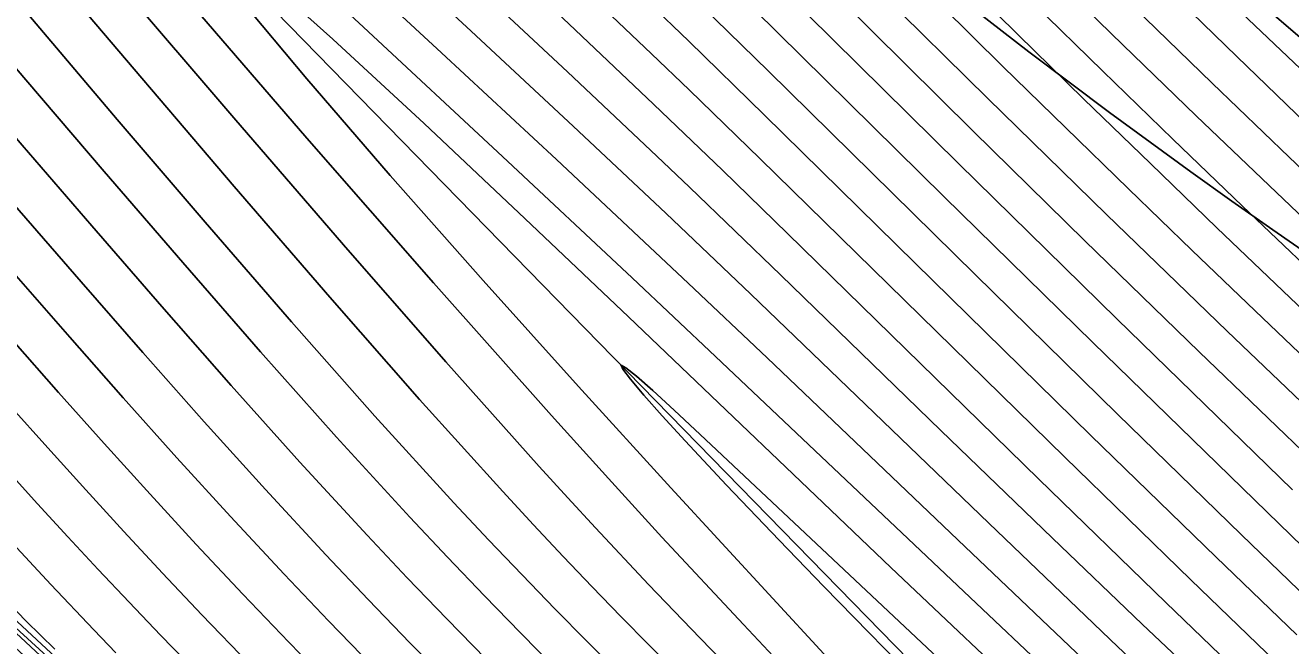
# Model space of a CAD drawing. Extents: x 2356077 to 2359823, y 225951 to 227822.
# Drawn here: x 2357941.73 to 2357969.97, y 226175.71 to 226189.55 of the extents above; entities that cross this region are included whole.
import ezdxf

# ---------------------------------------------------------------- set-up
doc = ezdxf.new("R2010")
doc.units = 0
for name, color, linetype in [('DTM Contours Major', 7, 'Continuous'), ('DTM Contours Minor', 7, 'Continuous'), ('Exist DTM Breakline', 7, 'Continuous'), ('Exist DTM Breakline Underwater', 7, 'Continuous'), ('Exist DTM Drainline', 7, 'Continuous')]:
    doc.layers.add(name, color=color, linetype=linetype)

msp = doc.modelspace()

# ---------------------------------------------------------------- linework, layer by layer
at = {"layer": 'DTM Contours Major'}
for points in [[(2357971.267, 226172.765), (2357969.197, 226174.731), (2357967.18, 226176.673), (2357964.346, 226179.428), (2357958.742, 226184.909), (2357957.294, 226186.312), (2357955.75, 226187.793), (2357953.86, 226189.583), (2357951.828, 226191.489), (2357945.328, 226197.555), (2357942.241, 226200.453), (2357938.525, 226203.958), (2357937.564, 226204.857), (2357935.116, 226207.132), (2357932.576, 226209.482), (2357930.011, 226211.867), (2357927.487, 226214.246), (2357925.073, 226216.575), (2357922.834, 226218.813)], [(2357971.497, 226188.149), (2357966.49, 226192.455), (2357964.305, 226194.352), (2357963.299, 226195.236), (2357961.952, 226196.433), (2357960.653, 226197.602), (2357959.397, 226198.747), (2357958.177, 226199.875), (2357956.985, 226200.988), (2357955.148, 226202.729), (2357953.813, 226204.011), (2357952.497, 226205.289), (2357951.16, 226206.599), (2357949.811, 226207.933), (2357948.457, 226209.281), (2357947.108, 226210.634), (2357944.765, 226213.003), (2357942.743, 226215.073), (2357941.222, 226216.646), (2357939.667, 226218.267)], [(2357970.004, 226179.186), (2357966.09, 226183), (2357962.561, 226186.462), (2357957.505, 226191.464), (2357955.511, 226193.421), (2357952.816, 226196.031), (2357950.057, 226198.699), (2357948.678, 226200.046), (2357947.312, 226201.395), (2357946.17, 226202.539), (2357941.633, 226207.134), (2357940.475, 226208.294), (2357937.591, 226211.143), (2357936.128, 226212.599), (2357934.668, 226214.085), (2357933.222, 226215.606), (2357931.803, 226217.17)], [(2357970.425, 226184.06), (2357968.894, 226185.52), (2357967.338, 226187.016), (2357965.774, 226188.531), (2357964.218, 226190.05), (2357962.688, 226191.559), (2357961.385, 226192.857), (2357960.113, 226194.134), (2357958.872, 226195.39), (2357957.661, 226196.624), (2357955.329, 226199.024), (2357953.918, 226200.489), (2357952.531, 226201.95), (2357951.839, 226202.689), (2357951.145, 226203.44), (2357949.874, 226204.839), (2357948.605, 226206.265), (2357947.356, 226207.697), (2357946.145, 226209.109), (2357944.991, 226210.478), (2357943.913, 226211.78), (2357942.845, 226213.097), (2357941.851, 226214.35), (2357940.134, 226216.553)], [(2357925.024, 226208.128), (2357927.503, 226205.192), (2357935.359, 226195.861), (2357939.092, 226191.454), (2357941.742, 226188.336), (2357943.49, 226186.291), (2357945.244, 226184.257), (2357946.981, 226182.27), (2357948.679, 226180.365), (2357950.314, 226178.578), (2357951.154, 226177.683), (2357951.975, 226176.823), (2357952.782, 226175.993), (2357953.58, 226175.183)], [(2357927.406, 226197.315), (2357928.873, 226195.555), (2357930.283, 226193.877), (2357931.646, 226192.265), (2357932.972, 226190.707), (2357934.297, 226189.163), (2357935.595, 226187.659), (2357936.868, 226186.195), (2357938.113, 226184.772), (2357939.33, 226183.388), (2357941.381, 226181.075), (2357942.233, 226180.124), (2357943.081, 226179.185), (2357943.933, 226178.255), (2357944.794, 226177.328), (2357945.67, 226176.401), (2357946.733, 226175.298)], [(2357924.735, 226192.663), (2357928.148, 226188.651), (2357928.717, 226188.009), (2357929.203, 226187.479), (2357929.445, 226187.258), (2357929.795, 226186.981), (2357929.952, 226186.861), (2357930.335, 226186.532), (2357930.761, 226186.083), (2357930.806, 226186.07), (2357930.857, 226186.05), (2357940.558, 226176.98), (2357942.559, 226175.159)], [(2357970.258, 226168.833), (2357967.383, 226171.485), (2357964.473, 226174.208), (2357961.046, 226177.452), (2357955.188, 226183.047), (2357952.881, 226185.241), (2357950.633, 226187.359), (2357948.596, 226189.244), (2357946.922, 226190.743), (2357945.762, 226191.7), (2357945.268, 226191.961), (2357945.551, 226191.409), (2357946.519, 226190.151), (2357948.013, 226188.359), (2357949.876, 226186.204), (2357951.949, 226183.858), (2357954.075, 226181.491), (2357956.132, 226179.234), (2357960.691, 226174.29), (2357963.184, 226171.558), (2357965.716, 226168.727), (2357968.194, 226165.872), (2357970.525, 226163.07)]]:
    msp.add_lwpolyline(points, dxfattribs=at)
at = {"layer": 'DTM Contours Minor'}
for points in [[(2357970.72, 226171.378), (2357968.376, 226173.552), (2357966.113, 226175.685), (2357963.228, 226178.44), (2357957.918, 226183.556), (2357956.023, 226185.359), (2357953.958, 226187.299), (2357951.678, 226189.422), (2357943.889, 226196.638), (2357940.24, 226200.032), (2357935.833, 226204.145), (2357932.305, 226207.422), (2357928.674, 226210.775), (2357925.143, 226214.01), (2357921.92, 226216.934), (2357919.209, 226219.351)], [(2357971.594, 226173.489), (2357969.646, 226175.343), (2357967.738, 226177.181), (2357964.924, 226179.919), (2357958.132, 226186.573), (2357956.542, 226188.113), (2357955.704, 226188.917), (2357953.925, 226190.61), (2357952.03, 226192.396), (2357946.021, 226198.037), (2357944.033, 226199.917), (2357940.047, 226203.715), (2357937.991, 226205.659), (2357935.718, 226207.781), (2357933.365, 226209.968), (2357930.998, 226212.184), (2357928.681, 226214.392), (2357926.481, 226216.553), (2357924.463, 226218.633)], [(2357970.618, 226179.679), (2357967.928, 226182.267), (2357965.375, 226184.747), (2357962.883, 226187.189), (2357960.62, 226189.428), (2357956.506, 226193.515), (2357955.471, 226194.535), (2357950.565, 226199.33), (2357949.333, 226200.547), (2357948.109, 226201.771), (2357946.945, 226202.951), (2357945.789, 226204.137), (2357942.322, 226207.718), (2357941.153, 226208.914), (2357938.67, 226211.43), (2357937.415, 226212.716), (2357936.155, 226214.034), (2357934.894, 226215.397), (2357933.635, 226216.816), (2357932.283, 226218.419)], [(2357972.95, 226185.956), (2357968.148, 226190.522), (2357966.683, 226191.909), (2357965.36, 226193.146), (2357964.35, 226194.075), (2357961.088, 226197.024), (2357960.055, 226197.967), (2357958.979, 226198.957), (2357957.865, 226199.99), (2357956.72, 226201.061), (2357955.033, 226202.657), (2357953.984, 226203.662), (2357952.603, 226204.997), (2357951.187, 226206.381), (2357949.745, 226207.803), (2357948.288, 226209.255), (2357946.824, 226210.724), (2357944.892, 226212.681), (2357942.996, 226214.624), (2357940.856, 226216.842), (2357939.175, 226218.601)], [(2357970.103, 226175.948), (2357968.303, 226177.685), (2357965.51, 226180.403), (2357961.59, 226184.245), (2357958.225, 226187.551), (2357956.535, 226189.196), (2357955.649, 226190.05), (2357953.976, 226191.647), (2357950.396, 226195.033), (2357946.698, 226198.531), (2357944.879, 226200.267), (2357940.72, 226204.282), (2357939.661, 226205.299), (2357938.577, 226206.332), (2357936.526, 226208.265), (2357934.408, 226210.252), (2357932.273, 226212.271), (2357930.171, 226214.299), (2357928.153, 226216.315), (2357926.268, 226218.296)], [(2357971.201, 226180.19), (2357968.547, 226182.731), (2357965.858, 226185.332), (2357964.526, 226186.63), (2357963.211, 226187.919), (2357960.81, 226190.294), (2357956.508, 226194.583), (2357954.356, 226196.713), (2357952.17, 226198.866), (2357951.078, 226199.949), (2357949.986, 226201.042), (2357948.896, 226202.146), (2357947.709, 226203.368), (2357946.523, 226204.605), (2357944.153, 226207.107), (2357941.779, 226209.619), (2357939.658, 226211.852), (2357938.592, 226212.989), (2357937.522, 226214.157), (2357936.446, 226215.365), (2357935.364, 226216.625), (2357933.965, 226218.331)], [(2357970.534, 226187.145), (2357968.766, 226188.854), (2357966.995, 226190.586), (2357965.254, 226192.305), (2357963.58, 226193.979), (2357961.454, 226196.131), (2357959.517, 226198.102), (2357958.619, 226199.01), (2357957.769, 226199.86), (2357956.574, 226201.032), (2357954.108, 226203.399), (2357952.239, 226205.204), (2357950.91, 226206.5), (2357949.512, 226207.873), (2357948.065, 226209.306), (2357946.587, 226210.781), (2357944.702, 226212.681), (2357942.712, 226214.712), (2357941.01, 226216.471), (2357939.27, 226218.288)], [(2357970.565, 226176.55), (2357968.87, 226178.186), (2357966.103, 226180.879), (2357962.925, 226183.991), (2357958.314, 226188.532), (2357956.527, 226190.278), (2357955.597, 226191.178), (2357954.034, 226192.678), (2357949.05, 226197.42), (2357947.364, 226199.032), (2357945.704, 226200.634), (2357943.548, 226202.742), (2357941.402, 226204.847), (2357940.311, 226205.911), (2357939.194, 226206.991), (2357937.357, 226208.744), (2357935.47, 226210.537), (2357933.566, 226212.362), (2357931.681, 226214.209), (2357929.85, 226216.067), (2357928.109, 226217.927)], [(2357971.782, 226180.691), (2357969.172, 226183.18), (2357967.762, 226184.535), (2357966.348, 226185.902), (2357964.94, 226187.272), (2357963.546, 226188.636), (2357962.176, 226189.988), (2357959.855, 226192.297), (2357955.425, 226196.736), (2357952.533, 226199.622), (2357951.574, 226200.588), (2357950.613, 226201.564), (2357949.65, 226202.556), (2357948.431, 226203.832), (2357947.209, 226205.134), (2357945.985, 226206.454), (2357944.765, 226207.783), (2357942.35, 226210.437), (2357940.617, 226212.356), (2357939.759, 226213.321), (2357938.905, 226214.301), (2357938.054, 226215.301), (2357937.203, 226216.33), (2357935.864, 226218.018)], [(2357905.797, 226217.743), (2357910.499, 226211.91), (2357919.91, 226200.215), (2357924.076, 226195.051), (2357928.001, 226190.218), (2357929.306, 226188.631), (2357930.071, 226187.714), (2357930.747, 226186.916), (2357931.378, 226186.186), (2357931.983, 226185.505), (2357932.579, 226184.853), (2357933.184, 226184.212), (2357933.817, 226183.562), (2357934.835, 226182.549), (2357935.962, 226181.465), (2357941.017, 226176.743), (2357943.59, 226174.352), (2357946.08, 226172.014), (2357948.596, 226169.628), (2357951.269, 226167.069), (2357953.155, 226165.243), (2357961.916, 226156.546), (2357963.098, 226155.314), (2357964.274, 226154.062)], [(2357971.027, 226177.151), (2357969.439, 226178.686), (2357965.55, 226182.474), (2357962.236, 226185.727), (2357957.468, 226190.431), (2357955.551, 226192.302), (2357954.101, 226193.701), (2357949.553, 226198.061), (2357948.024, 226199.538), (2357946.514, 226201.011), (2357945.398, 226202.113), (2357942.088, 226205.413), (2357940.969, 226206.523), (2357939.827, 226207.644), (2357936.531, 226210.835), (2357934.851, 226212.473), (2357933.18, 226214.138), (2357931.541, 226215.831), (2357929.955, 226217.551)], [(2357971.017, 226172.1), (2357968.802, 226174.159), (2357966.655, 226176.189), (2357964.649, 226178.108), (2357962.162, 226180.51), (2357958.593, 226183.975), (2357956.551, 226185.939), (2357955.822, 226186.633), (2357953.829, 226188.513), (2357951.665, 226190.537), (2357944.633, 226197.073), (2357941.405, 226200.084), (2357937.934, 226203.332), (2357937.038, 226204.167), (2357934.299, 226206.704), (2357928.565, 226211.986), (2357925.728, 226214.612), (2357923.017, 226217.147)], [(2357919.423, 226213.216), (2357930.095, 226200.505), (2357932.153, 226198.061), (2357935.154, 226194.511), (2357938.156, 226190.986), (2357941.664, 226186.881), (2357943.217, 226185.075), (2357944.776, 226183.277), (2357946.329, 226181.512), (2357947.86, 226179.804), (2357949.358, 226178.176), (2357950.256, 226177.224), (2357951.14, 226176.305), (2357952.016, 226175.411)], [(2357971.238, 226182.251), (2357969.793, 226183.626), (2357968.322, 226185.035), (2357966.838, 226186.467), (2357965.353, 226187.908), (2357963.88, 226189.348), (2357962.433, 226190.775), (2357961.199, 226192), (2357958.813, 226194.392), (2357953.748, 226199.506), (2357952.102, 226201.186), (2357951.278, 226202.04), (2357950.449, 226202.91), (2357949.207, 226204.238), (2357947.954, 226205.606), (2357946.695, 226207.005), (2357945.44, 226208.425), (2357944.193, 226209.857), (2357942.963, 226211.29), (2357942.281, 226212.095), (2357941.604, 226212.902)], [(2357970.525, 226170.569), (2357968.049, 226172.859), (2357965.648, 226175.114), (2357962.7, 226177.913), (2357958.282, 226182.135), (2357956.524, 226183.8), (2357953.582, 226186.556), (2357951.018, 226188.937), (2357942.4, 226196.914), (2357938.122, 226200.897), (2357933.205, 226205.487), (2357930.958, 226207.564), (2357928.96, 226209.381), (2357927.338, 226210.805)], [(2357926.92, 226210.207), (2357928.368, 226208.449), (2357930.205, 226206.288), (2357932.292, 226203.868), (2357937.183, 226198.22), (2357938.525, 226196.664), (2357941.194, 226193.553), (2357946.387, 226187.488), (2357948.83, 226184.656), (2357951.115, 226182.042), (2357953.201, 226179.706), (2357953.839, 226179.006), (2357954.456, 226178.339), (2357955.641, 226177.076), (2357956.792, 226175.874), (2357959.589, 226172.998), (2357960.33, 226172.229), (2357961.098, 226171.421), (2357963.031, 226169.341), (2357965.062, 226167.064), (2357967.106, 226164.655), (2357969.076, 226162.177), (2357970.887, 226159.695)], [(2357927.443, 226208.098), (2357935.933, 226198.22), (2357939.455, 226194.102), (2357944.158, 226188.574), (2357946.395, 226185.956), (2357948.527, 226183.487), (2357950.531, 226181.205), (2357952.385, 226179.149), (2357953.071, 226178.408), (2357953.735, 226177.701), (2357954.383, 226177.022), (2357955.02, 226176.364), (2357955.651, 226175.722), (2357957.038, 226174.334), (2357958.59, 226172.794), (2357959.395, 226171.989), (2357960.227, 226171.146), (2357961.09, 226170.256), (2357962.895, 226168.334), (2357964.772, 226166.233), (2357966.65, 226163.999), (2357968.456, 226161.678), (2357970.121, 226159.316)], [(2357926.681, 226207.697), (2357932.045, 226201.349), (2357941.808, 226189.781), (2357943.782, 226187.454), (2357945.747, 226185.157), (2357947.674, 226182.935), (2357949.533, 226180.834), (2357951.293, 226178.899), (2357952.065, 226178.074), (2357952.816, 226177.287), (2357953.549, 226176.531), (2357954.272, 226175.8), (2357954.988, 226175.086), (2357955.705, 226174.383), (2357958.323, 226171.853), (2357959.229, 226170.969), (2357960.159, 226170.046), (2357961.116, 226169.073), (2357962.806, 226167.288), (2357964.533, 226165.352), (2357966.243, 226163.291), (2357967.88, 226161.129), (2357969.426, 226158.882), (2357971.541, 226156.457)], [(2357925.846, 226203.924), (2357927.872, 226201.5), (2357929.861, 226199.135), (2357931.794, 226196.849), (2357934.803, 226193.316), (2357938.094, 226189.483), (2357941.598, 226185.418), (2357942.976, 226183.827), (2357944.353, 226182.252), (2357945.725, 226180.703), (2357947.088, 226179.193), (2357948.437, 226177.735), (2357949.383, 226176.738), (2357950.323, 226175.767), (2357951.262, 226174.815)], [(2357926.382, 226201.699), (2357928.225, 226199.494), (2357930.017, 226197.363), (2357931.753, 226195.312), (2357933.427, 226193.346), (2357935.818, 226190.556), (2357939.221, 226186.62), (2357941.528, 226183.965), (2357942.724, 226182.595), (2357943.918, 226181.24), (2357945.113, 226179.904), (2357946.308, 226178.591), (2357947.505, 226177.304), (2357948.494, 226176.267), (2357949.489, 226175.246)], [(2357926.906, 226199.493), (2357928.56, 226197.511), (2357930.158, 226195.61), (2357931.703, 226193.784), (2357933.201, 226192.025), (2357934.469, 226190.546), (2357936.92, 226187.708), (2357939.274, 226185.004), (2357941.453, 226182.519), (2357942.475, 226181.362), (2357943.494, 226180.219), (2357944.515, 226179.088), (2357945.544, 226177.968), (2357946.584, 226176.859), (2357947.612, 226175.787), (2357948.657, 226174.72)], [(2357965.283, 226174.45), (2357962.122, 226177.436), (2357957.136, 226182.163), (2357955.276, 226183.915), (2357952.381, 226186.626), (2357949.281, 226189.51), (2357946.144, 226192.414), (2357943.134, 226195.186), (2357940.418, 226197.672)], [(2357926.528, 226196.808), (2357927.878, 226195.176), (2357929.159, 226193.636), (2357930.385, 226192.173), (2357931.57, 226190.768), (2357932.728, 226189.407), (2357934.115, 226187.789), (2357935.478, 226186.212), (2357936.816, 226184.68), (2357938.124, 226183.194), (2357939.4, 226181.758), (2357940.641, 226180.375), (2357942.005, 226178.873), (2357942.682, 226178.138), (2357943.361, 226177.407), (2357944.048, 226176.677), (2357944.748, 226175.943), (2357945.853, 226174.805)], [(2357939.923, 226196.49), (2357942.405, 226193.564), (2357945.154, 226190.352), (2357948.016, 226187.037), (2357950.84, 226183.806), (2357953.473, 226180.843), (2357954.742, 226179.439), (2357955.938, 226178.134), (2357957.754, 226176.182), (2357960.436, 226173.325)], [(2357925.936, 226195.966), (2357928.306, 226193.086), (2357929.397, 226191.772), (2357930.441, 226190.522), (2357931.451, 226189.322), (2357932.439, 226188.157), (2357933.908, 226186.439), (2357935.354, 226184.769), (2357936.775, 226183.148), (2357938.168, 226181.581), (2357939.532, 226180.068), (2357940.864, 226178.613), (2357942.3, 226177.073), (2357943.261, 226176.061), (2357943.75, 226175.553)], [(2357926.837, 226193.297), (2357928.765, 226190.957), (2357930.536, 226188.831), (2357932.209, 226186.848), (2357933.78, 226185.012), (2357935.311, 226183.251), (2357936.799, 226181.571), (2357938.238, 226179.977), (2357939.625, 226178.477), (2357940.954, 226177.077), (2357941.749, 226176.26), (2357942.387, 226175.628)], [(2357971.071, 226184.472), (2357969.483, 226185.978), (2357967.86, 226187.531), (2357966.222, 226189.114), (2357964.59, 226190.709)], [(2357971.615, 226185.012), (2357969.935, 226186.608), (2357968.213, 226188.262), (2357966.475, 226189.95)], [(2357927.196, 226189.089), (2357928.019, 226188.268), (2357928.566, 226187.854), (2357930.417, 226186.267), (2357930.901, 226185.82), (2357935.886, 226181.159), (2357937.32, 226179.844), (2357938.74, 226178.552), (2357940.971, 226176.502), (2357942.613, 226174.977), (2357943.725, 226173.935), (2357944.838, 226172.885), (2357945.956, 226171.823), (2357948.229, 226169.642), (2357950.599, 226167.343), (2357951.853, 226166.116), (2357953.469, 226164.526), (2357955.173, 226162.84), (2357956.946, 226161.076), (2357958.768, 226159.251), (2357960.619, 226157.385), (2357962.478, 226155.495), (2357964.176, 226153.756)], [(2357971.869, 226166.401), (2357968.739, 226169.254), (2357965.586, 226172.171), (2357962.592, 226174.969), (2357956.792, 226180.425), (2357956.208, 226180.966), (2357955.731, 226181.402), (2357955.37, 226181.721), (2357955.133, 226181.913), (2357955.029, 226181.969), (2357955.067, 226181.88), (2357955.239, 226181.654), (2357955.535, 226181.303), (2357955.943, 226180.842), (2357956.452, 226180.283), (2357957.378, 226179.292), (2357958.554, 226178.063), (2357959.553, 226177.031), (2357961.904, 226174.621), (2357964.578, 226171.598), (2357975.28, 226159.327)]]:
    msp.add_lwpolyline(points, dxfattribs=at)
at = {"layer": 'Exist DTM Breakline'}
for points in [[(2357739.379, 226441.004), (2357819.613, 226359.102), (2357890.87, 226277.588), (2357993.999, 226180.096), (2358102.764, 226183.23), (2358191.473, 226205.9), (2358275.273, 226131.78), (2358421.38, 226152.319), (2358505.025, 226137.402), (2358547.118, 226053.573)], [(2357719.555, 226395.117), (2357791.559, 226318.918), (2357850.785, 226251.619), (2357976.144, 226133.407), (2357988.46, 226117.463)]]:
    msp.add_spline(points, degree=3, dxfattribs=at)
at = {"layer": 'Exist DTM Breakline Underwater'}
for points in [[(2357739.428, 226434.309), (2357811.723, 226357.465), (2357885.724, 226276.345), (2357991.789, 226172.502), (2358103.028, 226173.66), (2358191.056, 226197.408), (2358272.648, 226122.63), (2358421.22, 226141.688), (2358498.765, 226117.394), (2358527.12, 226046.782)], [(2357722.365, 226399.093), (2357796.501, 226325.142), (2357855.427, 226255.408), (2357974.836, 226142.381), (2357994.862, 226118.943)]]:
    msp.add_spline(points, degree=3, dxfattribs=at)
at = {"layer": 'Exist DTM Drainline'}
msp.add_line((2357874.586, 226264.309), (2357980.851, 226155.539), dxfattribs=at)

doc.saveas('drawing.dxf')
